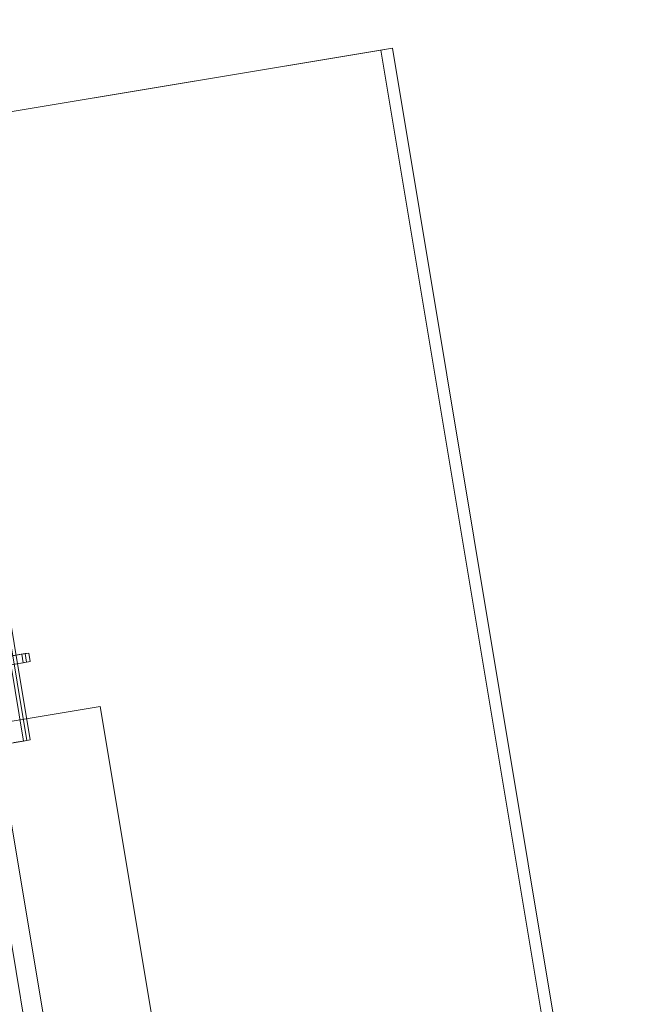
# Model space of a CAD drawing. Header units: millimetres. Extents: x -2233 to 61924, y -68080 to 6847.
# Tile 522 of 656: x 18996 to 19138, y -17176 to -16947. Entities that reach past the tile are written whole.
import ezdxf

# ---------------------------------------------------------------- set-up
doc = ezdxf.new("R2010")
doc.units = ezdxf.units.MM
doc.layers.add('superior_C10', color=7, linetype='Continuous', lineweight=0)

msp = doc.modelspace()

# ---------------------------------------------------------------- linework, layer by layer
at = {"layer": 'superior_C10'}
for p, q in [((18970.2, -16947.38), (18998.148, -17115.067)), ((18970.967, -16947.252), (18998.915, -17114.939)), ((18969.461, -16947.503), (18997.409, -17115.19)), ((18715.51, -17015.173), (19080.608, -16954.324)), ((19083.287, -16953.877), (18718.19, -17014.727)), ((19083.287, -16953.877), (19080.608, -16954.324)), ((19080.608, -16954.324), (19134.859, -17279.834)), ((19137.539, -17279.387), (19083.287, -16953.877)), ((18993.095, -17095.633), (18997.003, -17094.982)), ((18997.779, -17094.853), (18994.618, -17095.38)), ((18997.003, -17094.982), (18998.584, -17094.718)), ((18997.003, -17094.982), (18997.332, -17096.955)), ((18998.584, -17094.718), (18997.779, -17094.853)), ((18997.779, -17094.853), (18998.108, -17096.825)), ((18998.584, -17094.718), (18998.913, -17096.691)), ((18997.332, -17096.955), (18993.424, -17097.606)), ((18994.947, -17097.352), (18998.108, -17096.825)), ((18998.913, -17096.691), (18997.332, -17096.955)), ((18998.108, -17096.825), (18998.913, -17096.691)), ((19015.236, -17107.15), (18890.334, -17127.967)), ((19015.236, -17107.15), (18990.671, -17111.244)), ((19034.964, -17225.517), (19015.236, -17107.15)), ((18986.205, -17111.989), (19005.933, -17230.356)), ((19010.399, -17229.611), (18990.671, -17111.244)), ((18997.409, -17115.19), (18993.687, -17115.811)), ((18995.137, -17115.569), (18998.148, -17115.067)), ((18998.915, -17114.939), (18997.409, -17115.19)), ((18998.148, -17115.067), (18998.915, -17114.939))]:
    msp.add_line(p, q, dxfattribs=at)

doc.saveas('drawing.dxf')
